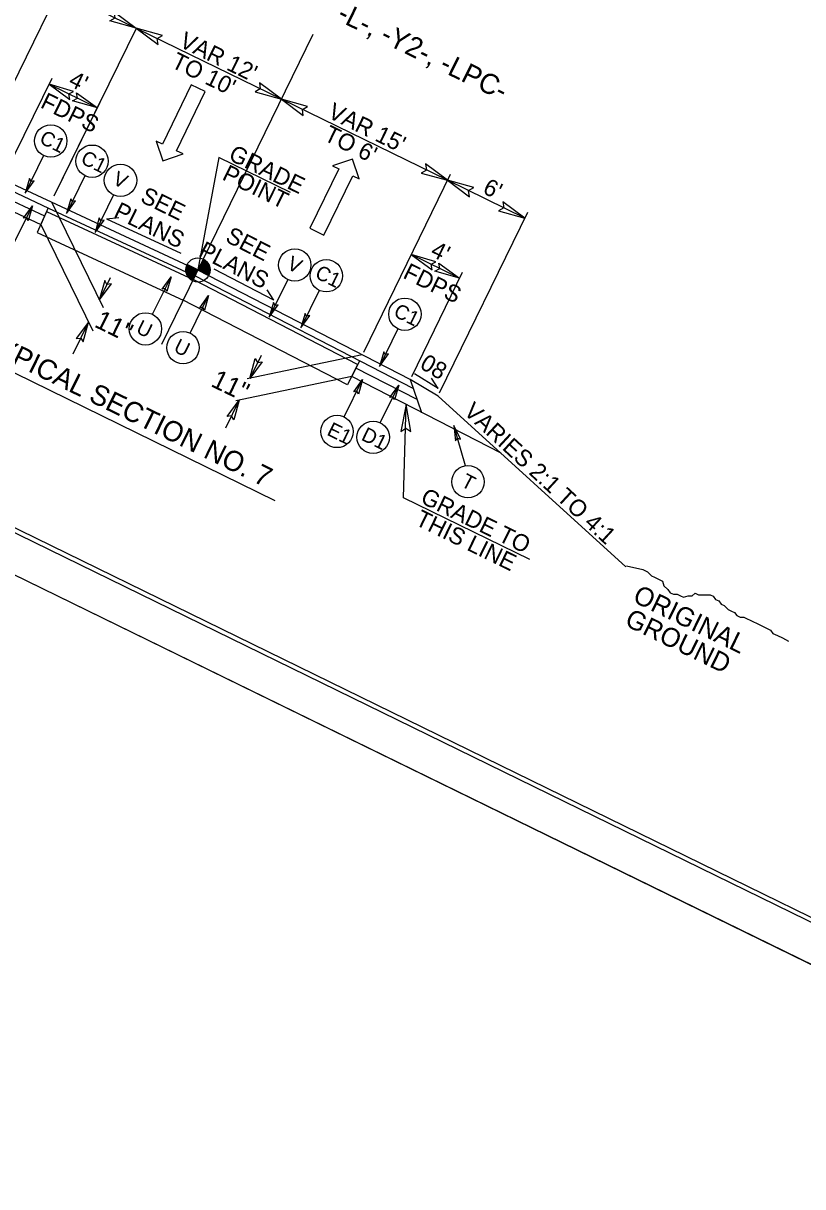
# Model space of a CAD drawing. Extents: x 1518247 to 1523638, y 635234 to 639927.
# Drawn here: x 1520253 to 1520714, y 635234 to 635923 of the extents above; entities that cross this region are included whole.
import ezdxf

# ---------------------------------------------------------------- set-up
doc = ezdxf.new("R2010")
doc.units = 0
for name, color, linetype in [('DTM TIN Hull White', 7, 'Continuous'), ('Prop Dimension', 7, 'Continuous'), ('Prop Dimension Text', 7, 'Continuous'), ('Prop Lane Arrow CELL', 7, 'Continuous'), ('Prop Shade Light', 7, 'Continuous'), ('Sheet Cutting Line CELL', 7, 'Continuous'), ('Sheet Plot Border Inside CELL', 7, 'Continuous'), ('Sheet Plot Border Outside CELL', 7, 'Continuous'), ('Sheet Typical CELL', 7, 'Continuous'), ('Typical Arrow Superelevation CELL', 7, 'Continuous'), ('Typical Grade Point Symbol CELL', 7, 'Continuous'), ('Typical Hinge Slope Interstate CELL', 7, 'Continuous'), ('Typical ID Circle CELL', 7, 'Continuous'), ('Typical Pavement Slope CELL', 7, 'Continuous'), ('Typical Pavement Slope Information CELL', 7, 'Continuous'), ('Typical Shoulder Slope CELL', 7, 'Continuous'), ('Typical Shoulder Slope Information CELL', 7, 'Continuous'), ('Typical Text Centerline CELL', 7, 'Continuous'), ('Typical Text General CELL', 7, 'Continuous'), ('Typical Text Grade Point CELL', 7, 'Continuous'), ('Typical Text ID Circle CELL', 7, 'Continuous'), ('Typical Text Label CELL', 7, 'Continuous')]:
    doc.layers.add(name, color=color, linetype=linetype)

# ---------------------------------------------------------------- blocks, each defined once
blk = doc.blocks.new('TERMINATOR')
at = {"layer": 'Prop Shade Light'}
blk.add_lwpolyline([(-0.469, 0.081), (0, 0), (-0.471, -0.083), (-0.411, 0)], close=True, dxfattribs=at)

msp = doc.modelspace()

# ---------------------------------------------------------------- linework, layer by layer
at = {"layer": 'DTM TIN Hull White'}
for p, q in [((1520266.42, 635811.4), (1520260.73, 635799.13)), ((1520266.42, 635811.4), (1520353.23, 635771.15)), ((1520260.73, 635799.13), (1520347.65, 635758.81)), ((1520450.56, 635721.02), (1520353.23, 635771.15)), ((1520444.62, 635708.89), (1520346.91, 635759.17)), ((1520450.56, 635721.02), (1520444.62, 635708.89))]:
    msp.add_line(p, q, dxfattribs=at)
at = {"layer": 'Prop Dimension'}
for p, q in [((1520223.86, 635840.54), (1520275.91, 635946.77)), ((1520405.39, 635878), (1520273.71, 635942.29)), ((1520270.98, 635820.73), (1520319.79, 635920.33)), ((1520242.05, 635834.17), (1520269.62, 635890.43)), ((1520267.86, 635886.85), (1520296.51, 635872.82)), ((1520270.98, 635820.73), (1520299.71, 635879.59)), ((1520503.76, 635829.98), (1520405.39, 635878)), ((1520368.43, 635843.45), (1520356.04, 635776.9)), ((1520454.13, 635728.32), (1520505.5, 635833.55)), ((1520549.58, 635807.59), (1520503.75, 635829.96)), ((1520269.23, 635817.15), (1520299.82, 635754.57)), ((1520499.09, 635704.17), (1520551.33, 635811.17)), ((1520262.91, 635803.85), (1520293.72, 635740.82)), ((1520510.95, 635772.01), (1520482.29, 635786)), ((1520482.57, 635713.87), (1520512.7, 635775.59)), ((1520304.12, 635772.31), (1520297.58, 635758.97)), ((1520291.21, 635745.96), (1520281.97, 635727.09)), ((1520453.31, 635726.67), (1520385.14, 635712.39)), ((1520393.35, 635726.28), (1520386.74, 635712.73)), ((1520447.04, 635713.82), (1520378.37, 635699.44)), ((1520380.47, 635699.88), (1520372.3, 635683.15)), ((1520477.78, 635641.95), (1520479.34, 635697.21)), ((1520552.56, 635605.44), (1520477.78, 635641.95))]:
    msp.add_line(p, q, dxfattribs=at)
at = {"layer": 'Prop Lane Arrow CELL'}
for p, q in [((1520352, 635886.57), (1520335.09, 635851.34)), ((1520360.3, 635882.58), (1520352, 635886.57)), ((1520343.39, 635847.36), (1520360.3, 635882.58)), ((1520335.09, 635851.34), (1520331.31, 635853.16)), ((1520331.31, 635853.16), (1520335.31, 635841.48)), ((1520335.31, 635841.48), (1520347.17, 635845.54)), ((1520347.17, 635845.54), (1520343.39, 635847.36)), ((1520447.56, 635842.48), (1520435.68, 635838.5)), ((1520435.68, 635838.5), (1520439.44, 635836.66)), ((1520451.48, 635830.78), (1520447.56, 635842.48)), ((1520439.44, 635836.66), (1520422.3, 635801.54)), ((1520430.57, 635797.5), (1520447.72, 635832.62)), ((1520447.72, 635832.62), (1520451.48, 635830.78)), ((1520422.3, 635801.54), (1520430.57, 635797.5))]:
    msp.add_line(p, q, dxfattribs=at)
at = {"layer": 'Prop Shade Light'}
for points in [[(1520256.32, 635831), (1520253.8, 635822.35), (1520259.13, 635829.68), (1520257.22, 635829.35)], [(1520280.77, 635819.04), (1520278.25, 635810.39), (1520283.59, 635817.72), (1520281.67, 635817.39)], [(1520252.72, 635807.46), (1520258, 635814.76), (1520255.49, 635806.05), (1520254.58, 635807.76)], [(1520297.62, 635807.72), (1520295.1, 635799.08), (1520300.43, 635806.4), (1520298.52, 635806.08)], [(1520334.78, 635765.57), (1520340.06, 635772.87), (1520337.55, 635764.16), (1520336.63, 635765.87)], [(1520357.04, 635754.44), (1520362.32, 635761.74), (1520359.81, 635753.03), (1520358.89, 635754.74)], [(1520400.78, 635757.58), (1520398.26, 635748.93), (1520403.6, 635756.26), (1520401.68, 635755.93)], [(1520419.46, 635751.21), (1520416.94, 635742.56), (1520422.28, 635749.89), (1520420.36, 635749.56)], [(1520465.97, 635728.46), (1520463.45, 635719.81), (1520468.78, 635727.14), (1520466.87, 635726.82)], [(1520448.2, 635704.84), (1520453.48, 635712.14), (1520450.97, 635703.43), (1520450.05, 635705.14)], [(1520469.6, 635701.39), (1520474.88, 635708.69), (1520472.37, 635699.98), (1520471.45, 635701.69)], [(1520511.44, 635676.72), (1520507.48, 635684.81), (1520508.47, 635675.8), (1520509.67, 635677.33)]]:
    msp.add_lwpolyline(points, close=True, dxfattribs=at)
at = {"layer": 'Sheet Cutting Line CELL'}
msp.add_line((1519475.4, 635974.04), (1520988.17, 635234.18), dxfattribs=at)
at = {"layer": 'Sheet Plot Border Inside CELL'}
msp.add_lwpolyline([(1521457.54, 636204.14), (1519960.5, 636936.31), (1519496.94, 635988.5), (1520993.99, 635256.33)], close=True, dxfattribs=at)
at = {"layer": 'Sheet Plot Border Outside CELL'}
msp.add_lwpolyline([(1521471.45, 636222.33), (1519958.68, 636962.19), (1519475.4, 635974.04), (1520988.17, 635234.18)], close=True, dxfattribs=at)
at = {"layer": 'Sheet Typical CELL'}
msp.add_lwpolyline([(1521445.2, 636207.34), (1520097.72, 636866.36), (1519636.4, 635923.13), (1520983.88, 635264.11)], close=True, dxfattribs=at)
at = {"layer": 'Typical Arrow Superelevation CELL'}
for q in [(1520484.24, 635715.39), (1520494.32, 635712.77)]:
    msp.add_line((1520498.28, 635706.64), q, dxfattribs=at)
at = {"layer": 'Typical Grade Point Symbol CELL'}
for p, q in [((1520359.17, 635783.31), (1520356.04, 635776.9)), ((1520356.04, 635776.9), (1520349.62, 635780.03)), ((1520352.9, 635770.48), (1520356.04, 635776.9)), ((1520362.46, 635773.78), (1520356.04, 635776.9)), ((1520356.04, 635776.9), (1520362.46, 635773.78))]:
    msp.add_line(p, q, dxfattribs=at)
for points in [[(1520358.46, 635781.87), (1520362.51, 635779.9)], [(1520358.53, 635782), (1520362.42, 635780.1)], [(1520358.59, 635782.13), (1520362.31, 635780.31)], [(1520358.65, 635782.26), (1520362.19, 635780.53)], [(1520358.72, 635782.38), (1520362.05, 635780.76)], [(1520358.78, 635782.51), (1520361.89, 635781)], [(1520358.84, 635782.64), (1520361.71, 635781.24)], [(1520358.9, 635782.77), (1520361.5, 635781.5)], [(1520358.97, 635782.9), (1520361.26, 635781.78)], [(1520359.03, 635783.03), (1520360.94, 635782.09)], [(1520359.09, 635783.16), (1520360.55, 635782.45)], [(1520359.15, 635783.28), (1520359.85, 635782.94)], [(1520348.9, 635776.97), (1520354.69, 635774.14)], [(1520348.9, 635776.81), (1520354.63, 635774.02)], [(1520348.91, 635777.13), (1520354.76, 635774.27)], [(1520348.91, 635776.65), (1520354.57, 635773.89)], [(1520348.92, 635777.44), (1520354.88, 635774.53)], [(1520348.92, 635777.28), (1520354.82, 635774.4)], [(1520348.92, 635776.49), (1520354.5, 635773.76)], [(1520348.92, 635776.33), (1520354.44, 635773.63)], [(1520348.93, 635777.6), (1520354.94, 635774.66)], [(1520348.93, 635776.16), (1520354.38, 635773.5)], [(1520348.95, 635777.74), (1520355.01, 635774.79)], [(1520348.96, 635775.99), (1520354.32, 635773.37)], [(1520348.97, 635777.89), (1520355.07, 635774.91)], [(1520348.98, 635775.82), (1520354.25, 635773.25)], [(1520348.99, 635778.04), (1520355.13, 635775.04)], [(1520349.02, 635778.19), (1520355.19, 635775.17)], [(1520349.02, 635775.64), (1520354.19, 635773.12)], [(1520349.04, 635778.33), (1520355.26, 635775.3)], [(1520349.04, 635775.47), (1520354.13, 635772.99)], [(1520349.07, 635778.48), (1520355.32, 635775.43)], [(1520349.08, 635775.3), (1520354.07, 635772.86)], [(1520349.11, 635778.62), (1520355.38, 635775.56)], [(1520349.13, 635775.11), (1520354, 635772.73)], [(1520349.14, 635778.76), (1520355.44, 635775.68)], [(1520349.18, 635778.9), (1520355.51, 635775.81)], [(1520349.23, 635779.04), (1520355.57, 635775.94)], [(1520349.27, 635779.17), (1520355.63, 635776.07)], [(1520349.32, 635779.31), (1520355.69, 635776.2)], [(1520349.37, 635779.44), (1520355.76, 635776.33)], [(1520349.42, 635779.58), (1520355.82, 635776.45)], [(1520349.48, 635779.71), (1520355.88, 635776.58)], [(1520349.53, 635779.84), (1520355.95, 635776.71)], [(1520349.59, 635779.97), (1520349.59, 635779.97), (1520356.01, 635776.84)], [(1520356.08, 635777), (1520362.5, 635773.86), (1520362.5, 635773.86)], [(1520356.15, 635777.12), (1520362.56, 635773.99)], [(1520356.21, 635777.25), (1520362.61, 635774.13)], [(1520356.27, 635777.38), (1520362.67, 635774.26)], [(1520356.34, 635777.51), (1520362.72, 635774.39)], [(1520356.4, 635777.64), (1520362.77, 635774.53)], [(1520356.46, 635777.77), (1520362.82, 635774.66)], [(1520356.52, 635777.89), (1520362.85, 635774.8)], [(1520356.59, 635778.02), (1520362.9, 635774.94)], [(1520356.65, 635778.15), (1520362.94, 635775.08)], [(1520356.71, 635778.28), (1520362.97, 635775.22)], [(1520356.77, 635778.41), (1520363, 635775.37)], [(1520356.84, 635778.54), (1520363.04, 635775.51)], [(1520356.9, 635778.66), (1520363.06, 635775.66)], [(1520356.96, 635778.79), (1520363.09, 635775.8)], [(1520357.02, 635778.92), (1520363.11, 635775.95)], [(1520357.09, 635779.05), (1520363.13, 635776.1)], [(1520357.15, 635779.18), (1520363.15, 635776.25)], [(1520357.21, 635779.31), (1520363.16, 635776.4)], [(1520357.27, 635779.43), (1520363.16, 635776.56)], [(1520357.34, 635779.56), (1520363.17, 635776.72)], [(1520357.4, 635779.69), (1520363.17, 635776.87)], [(1520357.46, 635779.82), (1520363.18, 635777.03)], [(1520357.53, 635779.95), (1520363.17, 635777.19)], [(1520357.59, 635780.08), (1520363.16, 635777.35)], [(1520357.65, 635780.2), (1520363.15, 635777.52)], [(1520357.71, 635780.33), (1520363.13, 635777.69)], [(1520357.78, 635780.46), (1520363.11, 635777.86)], [(1520357.84, 635780.59), (1520363.08, 635778.03)], [(1520357.9, 635780.72), (1520363.06, 635778.2)], [(1520357.96, 635780.84), (1520363.02, 635778.37)], [(1520358.03, 635780.97), (1520362.99, 635778.55)], [(1520358.09, 635781.1), (1520362.94, 635778.74)], [(1520358.15, 635781.23), (1520362.88, 635778.92)], [(1520358.21, 635781.36), (1520362.83, 635779.1)], [(1520358.28, 635781.49), (1520362.77, 635779.29)], [(1520358.34, 635781.62), (1520362.69, 635779.49)], [(1520358.4, 635781.74), (1520362.61, 635779.69)], [(1520349.18, 635774.93), (1520353.94, 635772.61)], [(1520349.23, 635774.75), (1520353.88, 635772.48)], [(1520349.3, 635774.55), (1520353.82, 635772.35)], [(1520349.36, 635774.36), (1520353.75, 635772.22)], [(1520349.44, 635774.17), (1520353.69, 635772.09)], [(1520349.54, 635773.96), (1520353.63, 635771.96)], [(1520349.63, 635773.76), (1520353.57, 635771.84)], [(1520349.74, 635773.54), (1520353.5, 635771.71)], [(1520349.86, 635773.33), (1520353.44, 635771.58)], [(1520350, 635773.1), (1520353.38, 635771.45)], [(1520350.15, 635772.87), (1520353.31, 635771.32)], [(1520350.31, 635772.63), (1520353.25, 635771.19)], [(1520350.52, 635772.37), (1520353.19, 635771.07)], [(1520350.76, 635772.09), (1520353.13, 635770.94)], [(1520351.05, 635771.79), (1520353.06, 635770.81)], [(1520351.43, 635771.45), (1520353, 635770.68)], [(1520352.03, 635771), (1520352.94, 635770.55)]]:
    msp.add_lwpolyline(points, dxfattribs=at)
msp.add_circle((1520356.04, 635776.9), 7.14, dxfattribs=at)
for start, end in [(333.98879, 63.98879), (153.98879, 243.98879)]:
    msp.add_arc((1520356.04, 635776.9), 7.14, start, end, dxfattribs=at)
at = {"layer": 'Typical Hinge Slope Interstate CELL'}
msp.add_line((1520498.19, 635702.25), (1520609.34, 635601.13), dxfattribs=at)
msp.add_lwpolyline([(1520609.74, 635601.76), (1520619.33, 635599.55), (1520622.12, 635598.19), (1520624.45, 635595.9), (1520626.31, 635594.99), (1520629.1, 635593.62), (1520630.95, 635592.71), (1520631.9, 635589.94), (1520634.23, 635587.65), (1520635.63, 635585.8), (1520637.49, 635584.89), (1520639.8, 635584.92), (1520641.66, 635584.01), (1520643.52, 635583.1), (1520646.29, 635584.04), (1520648.6, 635584.06), (1520650.44, 635585.47), (1520652.3, 635584.56), (1520654.61, 635584.57), (1520656.92, 635584.59), (1520659.24, 635584.61), (1520661.1, 635583.7), (1520662.5, 635581.86), (1520664.35, 635580.95), (1520665.75, 635579.11), (1520667.61, 635578.2), (1520669.95, 635575.91), (1520671.8, 635575), (1520673.66, 635574.09), (1520675.06, 635572.25), (1520676.92, 635571.34), (1520679.23, 635571.36), (1520681.09, 635570.45), (1520682.95, 635569.54), (1520684.81, 635568.63), (1520686.66, 635567.72), (1520689.45, 635566.35), (1520692.23, 635564.99), (1520695.02, 635563.62), (1520696.42, 635561.78), (1520699.21, 635560.42), (1520702, 635559.05), (1520705.71, 635557.23)], dxfattribs=at)
at = {"layer": 'Typical ID Circle CELL'}
for p, q in [((1520264.67, 635844.61), (1520253.8, 635822.35)), ((1520289.12, 635832.65), (1520278.25, 635810.39)), ((1520305.97, 635821.34), (1520295.1, 635799.08)), ((1520247.1, 635792.51), (1520258, 635814.76)), ((1520329.16, 635750.62), (1520340.06, 635772.87)), ((1520409.13, 635771.19), (1520398.26, 635748.93)), ((1520351.42, 635739.49), (1520362.32, 635761.74)), ((1520427.81, 635764.82), (1520416.94, 635742.56)), ((1520474.32, 635742.08), (1520463.45, 635719.81)), ((1520442.58, 635689.89), (1520453.48, 635712.14)), ((1520463.98, 635686.44), (1520474.88, 635708.69)), ((1520514.43, 635661.03), (1520507.48, 635684.81))]:
    msp.add_line(p, q, dxfattribs=at)
for centre in [(1520268.87, 635853.23), (1520293.33, 635841.27), (1520310.17, 635829.95), (1520413.34, 635779.81), (1520432.02, 635773.44), (1520478.52, 635750.69), (1520324.94, 635742.01), (1520347.2, 635730.88), (1520438.36, 635681.28), (1520459.76, 635677.84), (1520515.86, 635651.52)]:
    msp.add_circle(centre, 9.59, dxfattribs=at)
at = {"layer": 'Typical Pavement Slope CELL'}
for p, q in [((1520267.48, 635813.56), (1520354.36, 635773.28)), ((1520481.61, 635712.12), (1520356, 635776.81)), ((1520483.45, 635706.79), (1520354.21, 635773.35))]:
    msp.add_line(p, q, dxfattribs=at)
at = {"layer": 'Typical Pavement Slope Information CELL'}
for p, q in [((1520301.83, 635807.19), (1520309.09, 635807.85)), ((1520301.83, 635807.19), (1520345.81, 635786.8)), ((1520401.02, 635759.06), (1520365.6, 635777.3)), ((1520401.02, 635759.06), (1520397.06, 635765.2))]:
    msp.add_line(p, q, dxfattribs=at)
for points in [[(1520282.43, 635882.58), (1520267.86, 635886.85), (1520280.2, 635877.84), (1520279.65, 635881.07)], [(1520284.21, 635881.71), (1520296.51, 635872.82), (1520281.83, 635877.05), (1520284.71, 635878.59)], [(1520496.86, 635781.75), (1520482.29, 635786), (1520494.64, 635777.01), (1520494.09, 635780.24)], [(1520498.64, 635780.89), (1520510.95, 635772.01), (1520496.27, 635776.22), (1520499.15, 635777.77)]]:
    msp.add_lwpolyline(points, close=True, dxfattribs=at)
at = {"layer": 'Typical Shoulder Slope CELL'}
for p, q in [((1520171.28, 635846.46), (1520262.95, 635803.89)), ((1520240.3, 635830.59), (1520356, 635776.81)), ((1520227.81, 635826.32), (1520265.21, 635808.93)), ((1520234.85, 635828.73), (1520267.55, 635813.53)), ((1520267.43, 635813.59), (1520262.95, 635803.89)), ((1520451.62, 635723.19), (1520447.04, 635713.82)), ((1520535.43, 635668.37), (1520447.04, 635713.82)), ((1520485.72, 635700.18), (1520449.47, 635718.81)), ((1520481.61, 635712.12), (1520488.33, 635692.58)), ((1520498.19, 635702.25), (1520481.61, 635712.12))]:
    msp.add_line(p, q, dxfattribs=at)
at = {"layer": 'Typical Text Centerline CELL'}
msp.add_line((1520334.61, 635733.01), (1520424.14, 635916.4), dxfattribs=at)
at = {"layer": 'Typical Text Grade Point CELL'}
msp.add_line((1520410.84, 635822.74), (1520368.43, 635843.45), dxfattribs=at)
at = {"layer": 'Typical Text Label CELL'}
msp.add_line((1520219.55, 635729.5), (1520401.44, 635640.37), dxfattribs=at)

# ---------------------------------------------------------------- block references
at = {"layer": 'Prop Dimension'}
for p, xscale, yscale, rotation in [((1520319.43, 635919.97), 33.82820784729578, 36.41552511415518, -26.103820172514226), ((1520319.43, 635919.97), 33.82820784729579, -36.41552511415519, 153.97926941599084), ((1520405.39, 635878), 33.82820784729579, -36.41552511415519, -26.020730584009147), ((1520405.39, 635878), 33.82820784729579, -36.41552511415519, 153.97926941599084), ((1520503.75, 635829.96), 33.82820784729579, -36.41552511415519, -26.020730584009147), ((1520503.75, 635829.96), 33.82820784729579, -36.41552511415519, 153.97926941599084), ((1520549.58, 635807.59), 33.82820784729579, -36.41552511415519, -26.020730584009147), ((1520297.58, 635758.97), 25.371155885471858, -27.31164383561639, -116.10382017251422), ((1520291.21, 635745.96), 25.371155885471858, -27.31164383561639, 63.89617982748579), ((1520386.74, 635712.73), 25.37115588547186, 27.311643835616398, -116.02073058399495), ((1520380.47, 635699.88), 25.37115588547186, 27.311643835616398, 63.97926941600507), ((1520479.34, 635697.21), 33.8282078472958, -36.415525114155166, 89.05083957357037)]:
    msp.add_blockref('TERMINATOR', p, dxfattribs=dict(at, xscale=xscale, yscale=yscale, rotation=rotation))

# ---------------------------------------------------------------- texts
for s, height, rotation, p in [('VARIES 23\'6" TO 28\'', 11.1894, 333.71146, (1520629.82, 635981.79)), ("VAR 12' ", 9.969, 333.97927, (1520344.32, 635909.36)), ("TO 10'", 9.969, 333.97927, (1520339.53, 635897.16)), ('FDPS', 9.969, 333.89618, (1520262.16, 635873.35)), ("VAR 15'", 9.969, 333.97927, (1520432.22, 635867.36)), ("TO 6'", 9.969, 333.97927, (1520429.89, 635853.95)), ("6'", 9.969, 333.97927, (1520524, 635822.6)), ('FDPS', 9.969, 333.97927, (1520476.78, 635772.41)), ('11"', 11.189, 333.71146, (1520294.07, 635743.55)), ('11"', 11.189, 334.16399, (1520363.04, 635708.31))]:
    msp.add_text(s, height=height, rotation=rotation, dxfattribs=at).set_placement(p)
at = {"layer": 'Prop Dimension Text'}
for s, p in [('-L-, -Y2-, -LPC-', (1520437.65, 635925.05)), ('TYPICAL SECTION NO. 7', (1520226.86, 635730.83))]:
    msp.add_text(s, height=11.9625, rotation=333.89618, dxfattribs=at).set_placement(p)
at = {"layer": 'Typical Hinge Slope Interstate CELL'}
for s, height, rotation, p in [('VARIES 2:1 TO 4:1', 9.9687, 317.26423, (1520512.77, 635692.19)), ('ORIGINAL', 11.211, 334.0511, (1520612.74, 635580.81)), ('GROUND', 11.211, 334.0511, (1520608.01, 635566.77))]:
    msp.add_text(s, height=height, rotation=rotation, dxfattribs=at).set_placement(p)
at = {"layer": 'Typical Pavement Slope Information CELL'}
for s, rotation, p in [("4'", 333.89618, (1520278.74, 635886.26)), ('SEE', 333.97196, (1520321.25, 635817.52)), (' PLANS', 333.97196, (1520302.19, 635810.19)), ('SEE', 332.75044, (1520371.61, 635794.04)), (' PLANS', 332.75044, (1520352.4, 635787.11)), ("4'", 333.97927, (1520493.04, 635785.49))]:
    msp.add_text(s, height=9.969, rotation=rotation, dxfattribs=at).set_placement(p)
at = {"layer": 'Typical Shoulder Slope Information CELL'}
msp.add_text('08', height=9.969, rotation=329.21822, dxfattribs=at).set_placement((1520486.75, 635719.11))
at = {"layer": 'Typical Text General CELL'}
for s, p in [('GRADE TO', (1520487.11, 635639.34)), ('THIS LINE', (1520483.99, 635626.33))]:
    msp.add_text(s, height=9.969, rotation=333.97927, dxfattribs=at).set_placement(p)
at = {"layer": 'Typical Text Grade Point CELL'}
for s, p in [('GRADE', (1520373.48, 635842.42)), ('POINT', (1520369.73, 635830.64))]:
    msp.add_text(s, height=9.969, rotation=333.97927, dxfattribs=at).set_placement(p)
at = {"layer": 'Typical Text ID Circle CELL'}
for s, height, rotation, p in [('C1', 8.581, 333.97927, (1520261.55, 635852.3)), ('C1', 8.581, 333.97927, (1520286, 635840.34)), ('V', 8.58, 333.97927, (1520304.87, 635828.03)), ('V', 8.58, 333.97927, (1520408.04, 635777.88)), ('C1', 8.581, 333.97927, (1520424.69, 635772.51)), ('C1', 8.581, 333.97927, (1520471.2, 635749.76)), ('U', 8.58, 333.89618, (1520318.79, 635739.98)), ('U', 8.58, 333.89618, (1520341.05, 635728.85)), ('E1', 8.581, 333.89618, (1520431.76, 635679.47)), ('D1', 8.581, 333.89618, (1520452.11, 635676.54)), ('T', 8.58, 332.37619, (1520511.12, 635649.17))]:
    msp.add_text(s, height=height, rotation=rotation, dxfattribs=at).set_placement(p)

doc.saveas('drawing.dxf')
